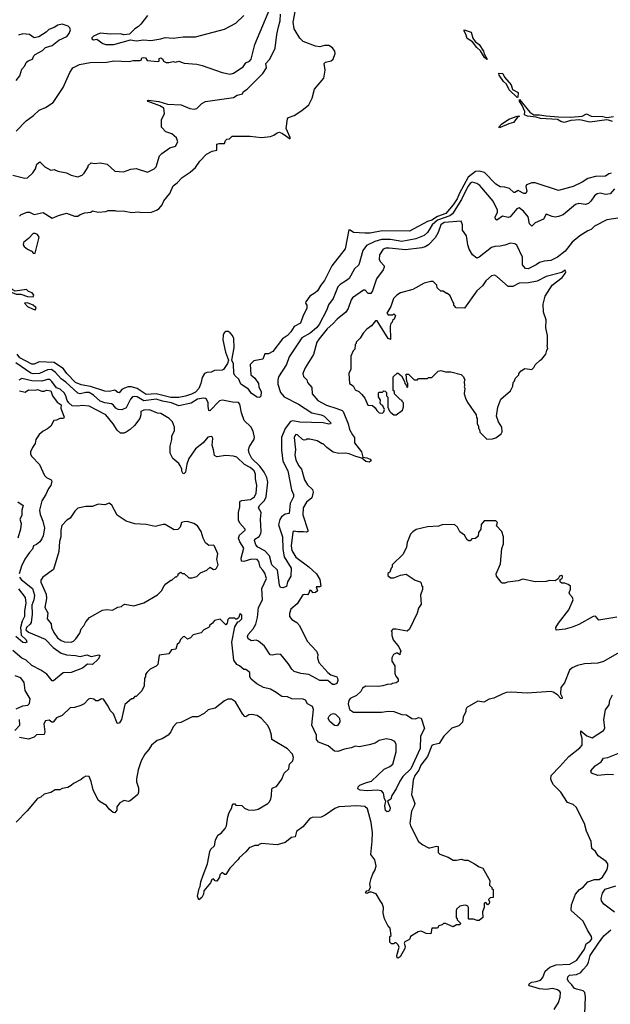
# Model space of a CAD drawing. Extents: x 2210602 to 2357277, y 510288 to 673808.
# Tile 418 of 464: x 2336926 to 2342196, y 621300 to 630096. Entities that reach past the tile are written whole.
import ezdxf

# ---------------------------------------------------------------- set-up
doc = ezdxf.new("R2010")
doc.units = 0

msp = doc.modelspace()

# ---------------------------------------------------------------- linework, layer by layer
at = {"layer": '0CON05XD'}
for points in [[(2336895, 629100), (2336985, 629192.5), (2337050, 629240), (2337100.7, 629289.3), (2337155, 629312.5), (2337225, 629357.5), (2337315, 629490), (2337372.5, 629625), (2337400, 629665), (2337460, 629695), (2337555, 629713.1), (2337705, 629715.7), (2337765, 629728.6), (2337904.2, 629724.2), (2337937.7, 629732.3), (2337998.8, 629731.2), (2338010, 629735), (2338017.5, 629755), (2338035, 629758.8), (2338047.5, 629755), (2338063, 629733), (2338158.3, 629721.7), (2338170, 629725), (2338171.7, 629748.3), (2338185.9, 629755.9), (2338202.5, 629745), (2338210, 629725), (2338234.1, 629714.1), (2338257.3, 629712.7), (2338295, 629722), (2338315, 629716.7), (2338345, 629726.7), (2338395, 629708.8), (2338508.3, 629698.3), (2338555, 629686.2), (2338733.2, 629623.2), (2338805, 629610.8), (2338835, 629618), (2338920, 629675), (2338945, 629710), (2338976, 629725), (2338992, 629745), (2339024.5, 629875.5), (2339166.2, 630213.8)], [(2336925, 628340), (2336940, 628355), (2336993, 628377), (2337015, 628377.5), (2337055, 628357.5), (2337135, 628372.5), (2337215, 628322.5), (2337273, 628347), (2337345, 628367.5), (2337415, 628342.5), (2337445, 628342.5), (2337465, 628357.5), (2337508.3, 628371.7), (2337561.7, 628378.3), (2337575, 628387.5), (2337625, 628377.5), (2337695, 628382.5), (2337715, 628392.5), (2337775, 628392.5), (2337785, 628387.5), (2337865, 628386.7), (2337926.4, 628373.6), (2337985, 628380), (2338015, 628373.3), (2338103, 628377), (2338146.1, 628393.9), (2338169.3, 628410.7), (2338196.1, 628443.9), (2338211.7, 628478.3), (2338266.7, 628545), (2338295, 628612.5), (2338331.7, 628638.3), (2338375, 628686.7), (2338446.1, 628733.9), (2338493.9, 628776.1), (2338535, 628832.5), (2338593.6, 628896.4), (2338645, 628922.5), (2338685, 628930), (2338686.7, 628983.3), (2338705, 628991.2), (2338755, 628990), (2338761.7, 629018.3), (2338775, 629030), (2338797, 629033), (2338823, 629057), (2338983.6, 629056.4), (2339085, 629043.8), (2339165, 629054), (2339195, 629066.2), (2339222.9, 629087.1), (2339245, 629092.2), (2339270.8, 629080.8), (2339338.3, 629031.7), (2339338.8, 629045), (2339304, 629125), (2339315, 629210), (2339325, 629222.5), (2339375, 629240), (2339445, 629283.8), (2339506.7, 629335), (2339536.2, 629395), (2339556.7, 629475), (2339640, 629575), (2339652.5, 629645), (2339643.8, 629705), (2339655, 629715.8), (2339705, 629728.8), (2339722.5, 629745), (2339742.5, 629795), (2339737.5, 629815), (2339717.5, 629845), (2339685, 629866), (2339647, 629867), (2339605, 629853.1), (2339565, 629860), (2339455, 629901.9), (2339425, 629931.2), (2339375.8, 630015), (2339368, 630075), (2339387.8, 630185)], [(2336865, 628707.5), (2336970.7, 628680.7), (2336995, 628683.3), (2337042.3, 628727.7), (2337066.2, 628765), (2337080, 628805), (2337105, 628827.5), (2337150.7, 628780.7), (2337203.6, 628753.6), (2337235, 628757.5), (2337265, 628742.5), (2337345, 628727.5), (2337385, 628707.5), (2337445, 628692.5), (2337485, 628707.5), (2337502.5, 628725), (2337536.7, 628783.3), (2337537.5, 628795), (2337565, 628817.5), (2337595, 628812.5), (2337645, 628817.5), (2337707, 628807), (2337773.6, 628743.6), (2337853, 628737), (2337918.3, 628761.7), (2337965, 628766.7), (2338066.4, 628733.6), (2338126.1, 628763.9), (2338145, 628782.5), (2338175, 628880), (2338195, 628902.5), (2338265, 628952.5), (2338315, 628967.5), (2338336.7, 629005), (2338325, 629040), (2338285, 629077.5), (2338230, 629095), (2338192.5, 629135), (2338192.5, 629205), (2338217.5, 629255), (2338212.5, 629305), (2338177.1, 629327.1), (2338073.3, 629365), (2338066.7, 629375), (2338075, 629378.6), (2338166.7, 629366.7), (2338245, 629341.4), (2338366.4, 629336.4), (2338445, 629303.3), (2338483, 629297), (2338506.1, 629303.9), (2338551.7, 629348.3), (2338585, 629366.2), (2338835, 629400), (2338866.4, 629423.6), (2338915, 629433.3), (2338924.3, 629455.7), (2338955.7, 629474.3), (2339095, 629616.7), (2339130, 629665), (2339122, 629705), (2339158.8, 629745), (2339207, 629843), (2339222, 629965), (2339237.1, 630032.9), (2339250, 630085), (2339254.4, 630145)], [(2338066.7, 630135), (2338006.7, 630055), (2337985.8, 630034.2), (2337952.5, 630015), (2337905, 629967.5), (2337855, 629960), (2337825, 629971.2), (2337735, 629966.7), (2337645, 629976.7), (2337585, 629950), (2337570, 629935), (2337570, 629925), (2337585, 629917.5), (2337615, 629922.5), (2337667.5, 629885), (2337695, 629873.8), (2337765, 629873.8)], [(2337765, 629873.8), (2337915, 629916.7), (2337965, 629908), (2338035, 629915.8), (2338095, 629911.4), (2338185, 629924.4), (2338225, 629938.1), (2338295, 629932), (2338385, 629944.2), (2338496.4, 629943.6), (2338755, 630013.3), (2338853.6, 630066.4), (2338927.5, 630135)], [(2336895, 629552.5), (2336926.7, 629595), (2336946.4, 629653.6), (2336972.5, 629685), (2336982.5, 629715), (2337000.5, 629729.5), (2337040, 629745), (2337052.5, 629775), (2337065, 629786.7), (2337128.8, 629821.2), (2337155, 629846.7), (2337215, 629866.7), (2337276.4, 629913.6), (2337347.5, 629945), (2337368.3, 629971.7), (2337380, 630005), (2337373.6, 630023.6), (2337358.3, 630038.3), (2337305, 630056.7), (2337265, 630047.5), (2337235, 630027.5), (2337185, 630007.5), (2337163.6, 629986.4), (2337097.7, 629942.3), (2337056.4, 629933.6), (2337015, 629963.3), (2336955, 629971.2), (2336915, 629958.8)], [(2341095, 629741.2), (2341075, 629758), (2341039.1, 629819.1), (2341005, 629847.1), (2340968, 629898), (2340918.8, 629928.8), (2340907.6, 629967.6), (2340891.9, 629995), (2340894, 630006), (2340955.8, 629985), (2340970.9, 629930.9), (2340992.1, 629902.1), (2341027.5, 629875), (2341063.8, 629815), (2341070.8, 629790.8), (2341098.8, 629745), (2341095, 629741.2)], [(2341365, 629401.2), (2341295, 629470), (2341269.1, 629519.1), (2341243.5, 629545), (2341205, 629600.8), (2341201.1, 629618.9), (2341237.5, 629615), (2341252.2, 629582.2), (2341313.3, 629515), (2341323.8, 629473.8), (2341374.2, 629445), (2341372.5, 629405), (2341365, 629401.2)], [(2342215, 629187.7), (2342182, 629198), (2342165, 629200.8), (2342015, 629182.2), (2341925, 629202.5), (2341843.3, 629196.7), (2341785, 629178.7), (2341755, 629185.8), (2341725, 629203.7), (2341575, 629213.8), (2341535, 629225.6), (2341456.7, 629235), (2341430, 629245), (2341432.7, 629275), (2341410.5, 629330.5), (2341385, 629367.5), (2341385, 629382.5), (2341479.9, 629269.9), (2341515, 629247.3), (2341565, 629247.6), (2341625, 629236.4), (2341735, 629228.1), (2341845, 629225.2), (2341945, 629233.9), (2341985, 629254.5), (2342025, 629234.2), (2342128.5, 629231.5), (2342165, 629223.2), (2342225, 629230.5)], [(2341205, 629130), (2341201.2, 629135), (2341225, 629161.9), (2341292.1, 629207.9), (2341365, 629233.3), (2341370, 629230), (2341370, 629235), (2341386.7, 629235), (2341370, 629230), (2341332.7, 629177.3), (2341292.6, 629167.4), (2341215, 629133.3), (2341205, 629130)], [(2342205, 628725.5), (2342185, 628720), (2342155, 628700), (2342065.6, 628695.6), (2341995, 628676.5), (2341945, 628644.4), (2341865, 628605.6), (2341735, 628570), (2341527.5, 628637.5), (2341495, 628638.5), (2341449.1, 628620.9), (2341442, 628605), (2341451.9, 628565), (2341443.3, 628545), (2341425, 628543.3), (2341375, 628570.8), (2341345, 628552.5), (2341335, 628554), (2341297.7, 628587.7), (2341255, 628601.2), (2341215, 628604.2), (2341175, 628625.8), (2341075, 628732.5), (2341025, 628742.9), (2340995, 628740), (2340929.6, 628690.4), (2340852.2, 628547.8), (2340831.4, 628495), (2340795, 628441.6), (2340727.5, 628365), (2340655, 628339.5), (2340605, 628305.7), (2340566.3, 628293.7), (2340405, 628208.1), (2340161.2, 628208.8), (2340055, 628190.6), (2340005, 628188.6), (2339905.8, 628195.8), (2339875, 628216.2), (2339862, 628218), (2339830.6, 628049.4), (2339712.7, 627897.3), (2339646.2, 627765), (2339613.3, 627725), (2339583.3, 627675), (2339562.5, 627655), (2339514.1, 627625.9), (2339480, 627575), (2339476.7, 627565), (2339488, 627545), (2339488.8, 627515), (2339456.1, 627453.9), (2339433.3, 627385), (2339375.8, 627354.2), (2339345, 627306.7), (2339315, 627274), (2339272.5, 627245), (2339185, 627133.3), (2339145, 627110), (2339115, 627110), (2339095, 627062.5), (2339015, 627048.8), (2338983.9, 627016.1), (2338990, 626925), (2339023.9, 626893.9), (2339056.7, 626845), (2339060, 626815), (2339081.7, 626771.7), (2339077.9, 626732.1), (2339065, 626722), (2339045, 626723.8), (2338995, 626757.5), (2338968.8, 626795), (2338900, 626840), (2338881.1, 626885), (2338847.5, 626915), (2338837.1, 626935), (2338833, 627023), (2338820, 627055), (2338839.4, 627165), (2338837, 627247), (2338825, 627276.2), (2338805, 627300), (2338785, 627312), (2338765, 627311.2), (2338750.6, 627299.4), (2338741.7, 627278.3), (2338739.4, 627235), (2338762.9, 627125), (2338790, 627055), (2338781.2, 627025), (2338745, 626972.5), (2338733.6, 626966.4), (2338665, 626961.9), (2338635, 626948.1), (2338595.7, 626944.3), (2338575.5, 626934.5), (2338555, 626901.2), (2338543.1, 626846.9), (2338525, 626800.6), (2338495, 626768.8), (2338458, 626752), (2338405, 626733.8), (2338345, 626722.5), (2338275, 626720), (2338145, 626755.3), (2338055, 626749.1), (2337975, 626802.3), (2337923.4, 626816.6), (2337895, 626815.6), (2337860, 626805), (2337838.6, 626791.4), (2337815, 626763.8), (2337802.5, 626765), (2337775, 626786.2), (2337725, 626774.6), (2337685, 626779.2), (2337559.3, 626819.3), (2337475, 626834.7), (2337425, 626854.7), (2337345.4, 626935.4), (2337315.8, 626975.8), (2337235, 627033.1), (2337100.3, 627039.7), (2337055, 627018), (2337035, 627018.6), (2336928.1, 627075), (2336905, 627108.1)], [(2342235, 628586.2), (2342195, 628540), (2342155, 628533.3), (2342105, 628546.2), (2342078.3, 628541.7), (2342056.1, 628523.9), (2342023.3, 628475), (2342002.5, 628455), (2341975, 628446.2), (2341915, 628453.3), (2341885, 628446.2), (2341775.8, 628354.2), (2341735, 628337.5), (2341705, 628333.3), (2341678.3, 628338.3), (2341625, 628360), (2341600, 628315), (2341525, 628282.5), (2341495, 628252.5), (2341475, 628273.3), (2341463.1, 628335), (2341422.5, 628385), (2341384.2, 628415.8), (2341363.4, 628406.6), (2341304.2, 628335.8), (2341285, 628330), (2341235, 628340.8), (2341185, 628305.6), (2341173.5, 628315), (2341170.4, 628335), (2341190.8, 628375), (2341190.8, 628395), (2341152.5, 628475), (2341032, 628615), (2341005, 628632), (2340965, 628644), (2340945, 628634.2), (2340925, 628606.9), (2340870, 628490), (2340787.6, 628362.4), (2340765, 628344.8), (2340655, 628306.5), (2340608.4, 628265), (2340580.6, 628219.4), (2340564.7, 628195.3), (2340535, 628169.4), (2340461.3, 628138.7), (2340335, 628116.1), (2340235, 628132.5), (2340155, 628131.8), (2340096, 628115), (2340020.7, 628079.3), (2339989.2, 628035), (2339952.5, 627907.5), (2339915, 627870), (2339866.7, 627785), (2339843.3, 627765), (2339785, 627732), (2339765, 627711.2), (2339724, 627605), (2339682.3, 627547.7), (2339668, 627505), (2339597.2, 627372.8), (2339575, 627342.9), (2339517.1, 627295), (2339445, 627252.9), (2339384.2, 627165), (2339332, 627085), (2339306, 627015), (2339236, 626905), (2339228.8, 626875), (2339230.5, 626840.5), (2339253.3, 626765), (2339285, 626728), (2339415, 626662.5), (2339533.1, 626583.1), (2339615, 626567.5), (2339644, 626555), (2339702.5, 626495), (2339700, 626485), (2339685, 626483.3), (2339635, 626495.6), (2339425, 626500), (2339365, 626513.5), (2339343.1, 626506.9), (2339295.5, 626445), (2339262.5, 626365), (2339262.6, 626252.6), (2339273.8, 626153.8), (2339317.5, 626065), (2339351.1, 625895), (2339370, 625855), (2339370.5, 625835), (2339341.1, 625775), (2339330, 625685), (2339295, 625678.6), (2339262.5, 625655), (2339247.3, 625632.7), (2339234.6, 625585), (2339271.8, 625475), (2339275.3, 625365), (2339285, 625298.8), (2339347.5, 625195), (2339346.4, 625123.6), (2339316.4, 625073.6), (2339306.4, 625033.6), (2339275, 625020), (2339252.5, 625025), (2339244.2, 625044.2), (2339227.5, 625177.5), (2339175, 625226.7), (2339156.1, 625306.1), (2339112.3, 625352.3), (2339051.2, 625385), (2339034.3, 625405), (2339021.2, 625445), (2339023.3, 625455), (2339062, 625478), (2339077.8, 625505), (2339081.8, 625525), (2339074.5, 625635.5), (2339080, 625695), (2339057.5, 625735), (2339066.9, 625755), (2339109.5, 625800.5), (2339126.7, 625835), (2339140.7, 625965), (2339131.6, 626005), (2339107.7, 626055), (2339068.8, 626108.8), (2338996.2, 626176.2), (2338973.5, 626225), (2338968.9, 626255), (2338977, 626283), (2339015, 626344), (2339021.5, 626365), (2339010.6, 626420.6), (2338988.6, 626458.6), (2338929.2, 626515), (2338904.3, 626585), (2338890.5, 626660.5), (2338877.7, 626677.7), (2338825, 626679.2), (2338735, 626696), (2338707.7, 626692.3), (2338623.3, 626603.3), (2338614.2, 626604.2), (2338609.2, 626645), (2338606.7, 626675), (2338592.5, 626705), (2338585, 626712.5), (2338566, 626716), (2338514, 626705), (2338455, 626669.6), (2338345, 626646.9), (2338280.8, 626675), (2338199.5, 626689.5), (2338145, 626706.8), (2338035, 626691.8), (2337975, 626726), (2337955, 626731.2), (2337934, 626726), (2337915, 626707.5), (2337875, 626627.5), (2337838.3, 626611.7), (2337805, 626612.7), (2337784.6, 626624.6), (2337760, 626655), (2337745, 626664.2), (2337685, 626672.5), (2337645, 626688.6), (2337585, 626743.3), (2337545, 626764.5), (2337515, 626767.3), (2337465, 626753.5), (2337445, 626761.1), (2337339, 626859), (2337297, 626887), (2337244.4, 626944.4), (2337210.2, 626970.2), (2337175, 626969.2), (2337103.4, 626936.6), (2337045, 626931.4), (2337025, 626939.4), (2336891.7, 627031.7)], [(2342285, 628327.5), (2342165, 628308.1), (2342055, 628250.8), (2342025, 628222.5), (2341995, 628210.8), (2341925, 628166), (2341855, 628109.2), (2341795, 628028), (2341726.2, 627975), (2341665, 627945.7), (2341605, 627940.6), (2341565, 627928.6), (2341534, 627905), (2341465, 627870.5), (2341440, 627875), (2341414, 627905), (2341412.5, 627975), (2341361.7, 628081.7), (2341345, 628093.3), (2341305, 628101.2), (2341256.8, 628083.2), (2341215, 628073.1), (2341165, 628071.2), (2341135, 628061.2), (2341025, 627973.8), (2341005, 627966.7), (2340967, 627997), (2340936.4, 628046.4), (2340923.9, 628083.9), (2340912.5, 628165), (2340877.5, 628215), (2340876.7, 628265), (2340866.4, 628296.4), (2340715, 628284.3), (2340685.6, 628264.4), (2340660.6, 628195), (2340633, 628147), (2340574, 628086), (2340545, 628067.8), (2340515, 628058.9), (2340369.7, 628040.3), (2340224.5, 628055.5), (2340194.5, 628055.5), (2340168.8, 628045), (2340138, 627995), (2340133.8, 627955), (2340145, 627932.5), (2340178.3, 627898.3), (2340180, 627885), (2340168.8, 627861.2), (2340108.8, 627781.2), (2340075.9, 627674.1), (2340058.3, 627651.7), (2340035, 627651.4), (2340008.9, 627678.9), (2339995, 627679.4), (2339897, 627613), (2339884, 627595), (2339856.4, 627515), (2339836.2, 627483.8), (2339758.2, 627421.8), (2339721.7, 627378.3), (2339669.5, 627335), (2339597.1, 627245), (2339579.2, 627215), (2339546.9, 627105), (2339474.3, 626985.7), (2339453.8, 626935), (2339459.3, 626909.3), (2339488.3, 626878.3), (2339493.9, 626853.9), (2339531.7, 626811.7), (2339536.7, 626755), (2339586.7, 626695), (2339663, 626653), (2339755, 626624.3), (2339804.5, 626604.5), (2339814.2, 626595), (2339858.1, 626485), (2339870, 626435), (2339895, 626388.8), (2339913.8, 626365), (2339914.3, 626315), (2339976.2, 626235), (2339988.3, 626188.3), (2340025, 626183.3), (2340055, 626170), (2340062.5, 626155), (2340045, 626144), (2340015, 626150), (2339979.3, 626179.3), (2339925, 626192.9), (2339865, 626217.5), (2339835, 626224), (2339775, 626220), (2339724.1, 626234.1), (2339667.5, 626275), (2339635, 626307.5), (2339625, 626307.5), (2339580, 626335), (2339515, 626350), (2339485, 626350), (2339478.3, 626341.7), (2339465, 626340), (2339450, 626345), (2339405, 626386.2), (2339390.7, 626389.3), (2339380.5, 626379.5), (2339376.7, 626365), (2339386.2, 626255), (2339382.3, 626207.7), (2339390.8, 626165), (2339414.2, 626115), (2339440.3, 626080.3), (2339466.2, 625985), (2339495, 625941.2), (2339539.1, 625899.1), (2339545.7, 625875.7), (2339534, 625825), (2339485, 625786.7), (2339454.3, 625735), (2339453.4, 625673.4), (2339497.5, 625535), (2339497.5, 625525), (2339485, 625517.5), (2339459.3, 625520.7), (2339405, 625520), (2339375, 625526), (2339365, 625517.5), (2339348.9, 625395), (2339353.8, 625355), (2339390, 625295), (2339507.5, 625207.5), (2339574.6, 625144.6), (2339603.1, 625095), (2339613, 625037), (2339605, 625030), (2339571.7, 625028.3), (2339583.3, 624995), (2339565, 624978.8), (2339545, 624977.5), (2339528.3, 624998.3), (2339515, 625000), (2339507, 624973), (2339495, 624957.5), (2339465, 624962.5), (2339452.3, 624957.7), (2339401.3, 624878.7), (2339345, 624828.8), (2339332.7, 624792.7), (2339334.2, 624765), (2339355, 624738.8), (2339399.8, 624709.8), (2339424.2, 624685), (2339490, 624545), (2339573.8, 624455), (2339586.2, 624425), (2339583.3, 624395), (2339596.7, 624355), (2339675, 624263.3), (2339702.3, 624242.3), (2339755, 624226.7), (2339763.3, 624215), (2339765.8, 624194.2), (2339755, 624166.7), (2339735, 624156.7), (2339717, 624157), (2339675, 624193.3), (2339605, 624194.3), (2339505.4, 624245.4), (2339435, 624255.7), (2339374.4, 624274.4), (2339353.2, 624293.2), (2339320.8, 624345), (2339255, 624423.8), (2339225, 624426.9), (2339178, 624418), (2339162.3, 624422.3), (2339109.5, 624499.5), (2339057.5, 624545), (2339035, 624553.1), (2338995, 624548), (2338965.9, 624565.9), (2338958, 624585), (2338964.2, 624605), (2339010, 624655), (2339034.5, 624695), (2339047.7, 624755), (2339055.8, 624844.2), (2339091.5, 624915), (2339088.2, 625015), (2339129.2, 625105), (2339112.4, 625152.4), (2339095, 625178)], [(2337065, 628010), (2337098.8, 628155), (2337085, 628176.7), (2337065, 628186.7), (2337045, 628187.5), (2337005, 628142.5), (2336960, 628105), (2336957.5, 628085), (2336965, 628070), (2336997, 628047), (2337025, 628030), (2337035, 628030), (2337045, 628010), (2337065, 628010)], [(2341095, 626350), (2341145, 626352.5), (2341175, 626360), (2341223, 626397), (2341232.5, 626415), (2341227.5, 626455), (2341197.5, 626505), (2341180, 626555), (2341192.5, 626635), (2341220, 626705), (2341305, 626780), (2341327, 626823), (2341330, 626855), (2341340, 626865), (2341350, 626895), (2341380, 626925), (2341380, 626935), (2341401.7, 626958.3), (2341435, 626980), (2341495, 626970), (2341515, 626990), (2341527, 627013), (2341570, 627055), (2341586.4, 627063.6), (2341621.7, 627108.3), (2341630, 627145), (2341640, 627155), (2341632.5, 627185), (2341637.5, 627195), (2341636.7, 627275), (2341622.5, 627345), (2341623.3, 627415), (2341601.2, 627485), (2341598.8, 627555), (2341616.2, 627625), (2341676.7, 627725), (2341765.9, 627794.1), (2341795, 627830), (2341800, 627845), (2341795, 627857.5), (2341765, 627837.5), (2341625, 627801.2), (2341545, 627760.8), (2341465.9, 627744.1), (2341383.3, 627743.3), (2341326.4, 627713.6), (2341285, 627712.5), (2341185, 627802.5), (2341163, 627813), (2341135, 627806.7), (2341085, 627763.3), (2341055, 627720), (2341005, 627673.3), (2340895, 627520), (2340821.7, 627521.7), (2340800, 627545), (2340800, 627565), (2340790, 627575), (2340768.3, 627628.3), (2340745, 627650), (2340735, 627650), (2340705, 627670), (2340685, 627670), (2340651.7, 627701.7), (2340650, 627725), (2340617, 627757), (2340595, 627757.5), (2340535, 627742.5), (2340435, 627686.7), (2340325, 627656.7), (2340292.5, 627635), (2340263.3, 627605), (2340237, 627533), (2340203.3, 627475), (2340215, 627460), (2340255, 627460), (2340265, 627470), (2340280, 627455), (2340268.3, 627421.7), (2340251.7, 627408.3), (2340250, 627395), (2340238.3, 627381.7), (2340231.7, 627358.3), (2340235, 627240), (2340215, 627247.5), (2340115, 627406.2), (2340102.5, 627405), (2340065, 627362.5), (2340025, 627332.5), (2339990, 627295), (2339965, 627250), (2339930, 627215), (2339930, 627205), (2339920, 627195), (2339917, 627153), (2339903, 627137), (2339880.7, 627089.3), (2339880, 626975), (2339862.5, 626935), (2339870, 626845), (2339902.5, 626825), (2339920.7, 626790.7), (2339953.6, 626773.6), (2339979.3, 626749.3), (2340007.5, 626715), (2340033.6, 626653.6), (2340075, 626650), (2340099.3, 626629.3), (2340113.6, 626603.6), (2340133.9, 626583.9), (2340165, 626582.5), (2340176.1, 626593.9), (2340182.5, 626615), (2340166.7, 626646.7), (2340148.3, 626658.3), (2340142.5, 626675), (2340147, 626697), (2340128.3, 626728.3), (2340128.3, 626761.7), (2340135, 626770), (2340165, 626770), (2340175, 626780), (2340188.3, 626778.3), (2340200, 626765), (2340200, 626735), (2340210, 626725), (2340210, 626635), (2340225, 626600), (2340237, 626587), (2340265, 626567.5), (2340285, 626567.5), (2340341.7, 626608.3), (2340351.7, 626638.3), (2340350, 626675), (2340340, 626685), (2340340, 626695), (2340325, 626700), (2340270, 626755), (2340270, 626775), (2340260, 626785), (2340260, 626905), (2340295, 626940), (2340305, 626940), (2340332.5, 626915), (2340360, 626865), (2340362.5, 626845), (2340378.3, 626828.3), (2340385, 626810), (2340390, 626815), (2340390, 626845), (2340380, 626865), (2340375, 626930), (2340395, 626930), (2340445, 626880), (2340475, 626880), (2340485, 626890), (2340565, 626890), (2340575, 626900), (2340605, 626900), (2340660, 626955), (2340685, 626962.5), (2340725, 626950), (2340775, 626950), (2340867, 626927), (2340887, 626907), (2340897.5, 626875), (2340892.5, 626865), (2340896.7, 626825), (2340892.5, 626815), (2340897.5, 626805), (2340892.5, 626755), (2340907.5, 626705), (2340925, 626672.5), (2341000, 626565), (2341003, 626543), (2341010, 626535), (2341010, 626485), (2341020, 626465), (2341020, 626445), (2341030, 626435), (2341031.7, 626411.7), (2341095, 626350)], [(2337045, 627621.4), (2337052, 627635), (2337038.8, 627655), (2337005, 627666.7), (2336985.6, 627685.6), (2336885, 627672.5), (2336864, 627684), (2336845, 627706.7), (2336830, 627705), (2336817.5, 627695), (2336823.3, 627675), (2336893.3, 627645), (2336935, 627644.5), (2336995.6, 627624.4), (2337045, 627621.4)], [(2337065, 627505.8), (2337071.9, 627515), (2337069.1, 627525), (2337047.5, 627545), (2336995, 627567.5), (2336970, 627565), (2336997.1, 627535), (2337045, 627509.1), (2337065, 627505.8)], [(2339095, 625178), (2339072.5, 625205), (2339060.8, 625255), (2339045, 625274), (2338995, 625275.6), (2338925, 625255.6), (2338905, 625258.8), (2338902.5, 625285), (2338925.7, 625375), (2338890.3, 625430.3), (2338878, 625465), (2338887.7, 625492.3), (2338936.7, 625535), (2338937.5, 625545), (2338889.3, 625599.3), (2338880, 625625), (2338878.8, 625695), (2338892, 625745), (2338890, 625785), (2338895, 625796.2), (2338907.7, 625802.3), (2338985, 625810), (2339020.8, 625835), (2339035.5, 625865), (2339041.1, 625935), (2339031.1, 625995), (2339031.4, 626035), (2339019.2, 626065), (2338983.8, 626095), (2338932.3, 626122.3), (2338865, 626186.7), (2338833, 626197), (2338765, 626203.3), (2338685, 626192.5), (2338663.6, 626203.6), (2338656.7, 626255), (2338643.3, 626295), (2338650, 626355), (2338646.4, 626366.4), (2338635, 626372.5), (2338605, 626367.5), (2338562.7, 626317.3), (2338495, 626263.3), (2338477, 626237), (2338436.7, 626175), (2338416.2, 626125), (2338405.6, 626054.4), (2338395, 626041.2), (2338385, 626040), (2338373, 626063), (2338372, 626085), (2338355, 626117.5), (2338345, 626132.5), (2338292.5, 626175), (2338270, 626225), (2338267.5, 626285), (2338282.5, 626345), (2338282.5, 626375), (2338307.5, 626425), (2338307.5, 626455), (2338290, 626505), (2338260, 626535), (2338185, 626577.5), (2338155, 626582.5), (2338085, 626610), (2338033, 626607), (2338007.5, 626595), (2338008, 626565), (2337997.5, 626535), (2337949.8, 626470.2), (2337912.5, 626435), (2337875, 626410.8), (2337855, 626402.5), (2337825, 626402.5), (2337795, 626428), (2337759.4, 626485), (2337695.8, 626565.8), (2337545, 626644.2), (2337485, 626650), (2337443.9, 626643.9), (2337395, 626647.5), (2337363.3, 626673.3), (2337350, 626695), (2337338.8, 626735), (2337321.7, 626761.7), (2337287.5, 626795), (2337255, 626807.5), (2337213.8, 626865), (2337195, 626881.2), (2337175, 626882), (2337125, 626868), (2337035, 626868.8), (2336945, 626890), (2336917.5, 626875)], [(2336925, 626780), (2336975, 626770), (2337005, 626790), (2337065, 626787.5), (2337085, 626792.5), (2337125, 626777.5), (2337145, 626777.5), (2337165, 626787.5), (2337205, 626780), (2337220, 626735), (2337260.7, 626680.7), (2337297, 626657), (2337292.5, 626625), (2337322.5, 626545), (2337317, 626533), (2337285, 626532.5), (2337255, 626517.5), (2337230, 626515), (2337202.5, 626465), (2337175, 626440), (2337135, 626420), (2337098.8, 626391.2), (2337070, 626345), (2337065, 626310), (2337040, 626275), (2337023.8, 626235), (2337023.3, 626215), (2337033.3, 626195), (2337103.6, 626123.6), (2337146.2, 626025), (2337166.7, 626005), (2337206.7, 625985), (2337213.6, 625973.6), (2337203.6, 625936.4), (2337181.7, 625908.3), (2337160, 625855), (2337122.4, 625797.6), (2337103.1, 625715), (2337108.1, 625675), (2337133.1, 625615), (2337146.9, 625555), (2337136, 625485), (2337125, 625457.5), (2337105, 625432.5), (2337075, 625406.7), (2337048.8, 625395), (2337040.8, 625365), (2337013.6, 625336.4), (2336973, 625277), (2336941.5, 625215), (2336922.7, 625145)], [(2336910.5, 625790.5), (2336956.7, 625755), (2336946.2, 625713.8), (2336944, 625666), (2336926.7, 625635), (2336940, 625595), (2336933.3, 625545), (2336910, 625465)], [(2337385, 624534.2), (2337405, 624543.8), (2337426.2, 624565), (2337463.6, 624616.4), (2337473.3, 624655), (2337498.3, 624681.7), (2337515, 624717.5), (2337550, 624755), (2337665, 624822.5), (2337705, 624827.5), (2337755, 624820), (2337802.3, 624847.7), (2337835, 624853.8), (2337845, 624866.7), (2337863.9, 624876.1), (2337945, 624858.8), (2338033.6, 624886.4), (2338155, 624957.5), (2338192.5, 624995), (2338215, 625040), (2338230, 625055), (2338275, 625090), (2338285, 625090), (2338315, 625120), (2338325, 625120), (2338340, 625135), (2338340, 625145), (2338365, 625160), (2338375, 625150), (2338395, 625150), (2338435, 625110), (2338465, 625110), (2338507, 625123), (2338540, 625155), (2338595, 625177.5), (2338625, 625206.7), (2338655, 625184), (2338673.9, 625186.1), (2338683.3, 625195), (2338696.7, 625225), (2338684, 625275), (2338693.8, 625325), (2338665, 625392.5), (2338655, 625402.5), (2338615, 625400), (2338585, 625422.5), (2338562.5, 625465), (2338546.7, 625525), (2338512.5, 625575), (2338480, 625595), (2338425, 625612.5), (2338395, 625610), (2338370, 625605), (2338357, 625563), (2338338.3, 625541.7), (2338305, 625540), (2338225, 625586.2), (2338205, 625586.7), (2338135, 625568.8), (2338055.9, 625585.9), (2337955, 625592), (2337876.1, 625616.1), (2337795, 625670), (2337748.3, 625758.3), (2337725, 625777.5), (2337685, 625762.5), (2337625, 625767.5), (2337575, 625747.5), (2337515, 625746.7), (2337445, 625732.5), (2337417.5, 625705), (2337375.9, 625644.1), (2337347.5, 625625), (2337303, 625577), (2337292.5, 625535), (2337292.5, 625475), (2337280, 625435), (2337276.1, 625343.9), (2337227.5, 625185), (2337132.7, 625117.3), (2337115, 625090), (2337115, 625072.5), (2337163, 624963), (2337165.6, 624925), (2337151.2, 624845), (2337176.4, 624796.4), (2337172.5, 624745), (2337207.7, 624697.7), (2337210, 624665), (2337231.2, 624621.2), (2337262, 624575), (2337295, 624550), (2337325, 624539.2), (2337385, 624534.2)], [(2342255, 624757.5), (2342095, 624732.5), (2342065, 624766.7), (2342045, 624763.3), (2341917, 624693), (2341855, 624668), (2341795, 624651.2), (2341715, 624642.5), (2341712, 624665), (2341734, 624705), (2341826.2, 624825), (2341866.4, 624913.6), (2341860, 624935), (2341835, 624960), (2341830, 624975), (2341841.7, 625008.3), (2341840, 625035), (2341821.7, 625051.7), (2341791.7, 625061.7), (2341763, 625063), (2341750, 625075), (2341750, 625095), (2341766.4, 625103.6), (2341770, 625115), (2341770, 625125), (2341761.7, 625131.7), (2341743.6, 625126.4), (2341730, 625100), (2341705, 625082.5), (2341655, 625087.5), (2341625, 625077.5), (2341525, 625073.8), (2341415, 625096.7), (2341375, 625082.5), (2341278.3, 625071.7), (2341255, 625062.5), (2341233, 625063), (2341221.7, 625071.7), (2341180, 625125), (2341177.5, 625145), (2341217.5, 625235), (2341228.3, 625371.7), (2341242.5, 625415), (2341242.5, 625475), (2341230, 625525), (2341180, 625575), (2341190, 625605), (2341175, 625620), (2341071.7, 625618.3), (2341043, 625587), (2341040, 625545), (2341020, 625515), (2341018.3, 625481.7), (2340995, 625460), (2340961.7, 625458.3), (2340945, 625440), (2340935, 625440), (2340920.7, 625450.7), (2340895, 625490), (2340855, 625522.5), (2340833.9, 625563.9), (2340805, 625587.5), (2340695, 625582.5), (2340663, 625573), (2340565, 625566.7), (2340465, 625542.5), (2340435, 625522.5), (2340415, 625500), (2340383, 625427), (2340377.5, 625385), (2340347, 625323), (2340250, 625225), (2340250, 625205), (2340240, 625195), (2340228.3, 625161.7), (2340211.7, 625148.3), (2340211.7, 625131.7), (2340235, 625110), (2340265, 625110), (2340325, 625132.5), (2340375, 625142.5), (2340455, 625090), (2340500, 625075), (2340510, 625065), (2340513, 625043), (2340520, 625035), (2340520, 625005), (2340502.5, 624955), (2340507.5, 624875), (2340485, 624840), (2340472.5, 624795), (2340405, 624650), (2340385, 624633.3), (2340285, 624652.5), (2340255, 624650), (2340240, 624635), (2340247, 624627), (2340247.5, 624595), (2340260, 624555), (2340308.8, 624495), (2340327.5, 624455), (2340320, 624445), (2340318.3, 624421.7), (2340297, 624437), (2340285, 624437.5), (2340262.5, 624425), (2340247.5, 624395), (2340247.5, 624365), (2340272.5, 624325), (2340272.5, 624255), (2340281.7, 624231.7), (2340302.5, 624205), (2340302.5, 624185), (2340285, 624172.5), (2340253, 624167), (2340245, 624160), (2340205, 624156.7), (2340166.1, 624143.9), (2340125, 624138.8), (2340015, 624141.2), (2339985, 624123.3), (2339970, 624095), (2339932.3, 624057.7), (2339875, 624033.3), (2339862.5, 624015), (2339858, 623985), (2339868.8, 623935), (2339905, 623911.2), (2340155, 623909.2), (2340215, 623920), (2340265, 623916.9), (2340335, 623890), (2340377, 623887), (2340425, 623853.8), (2340458.3, 623851.7), (2340485, 623863.3), (2340507.3, 623857.3), (2340537.3, 623765), (2340502.5, 623695), (2340501.1, 623585), (2340417.3, 623405), (2340344.6, 623335.4), (2340318.1, 623295), (2340285.6, 623225), (2340245.8, 623165), (2340236.9, 623133.1), (2340207.5, 623115), (2340231.5, 623055), (2340229.6, 623035), (2340218.1, 623021.9), (2340205, 623018.6), (2340191.2, 623031.2), (2340185.7, 623074.3), (2340192.5, 623115), (2340181.2, 623135), (2340173.3, 623185), (2340156.1, 623206.1), (2340115, 623214.4), (2340025.9, 623205.9), (2339963.2, 623213.2), (2339944.3, 623224.3), (2339946.1, 623243.9), (2339961.2, 623258.8), (2340012.7, 623277.3), (2340065, 623293.8), (2340178, 623402), (2340228.8, 623425), (2340255.7, 623445), (2340286.5, 623555), (2340285, 623620), (2340275, 623648), (2340245, 623664.2), (2340195, 623671.4), (2340135, 623657.1), (2340096.8, 623633.2), (2340045, 623618), (2339955, 623600), (2339924.1, 623605.9), (2339885, 623590), (2339825, 623580), (2339765, 623558.8), (2339735, 623562), (2339679.3, 623609.3), (2339591.5, 623641.5), (2339575.6, 623665), (2339574, 623705), (2339534.3, 623795), (2339549.2, 623935), (2339539.5, 623959.5), (2339493.8, 623983.8), (2339476.4, 624016.4), (2339455, 624027.5), (2339355, 624030), (2339316.2, 624046.2), (2339265, 624050), (2339214.3, 624084.3), (2339165, 624116), (2339101.2, 624131.2), (2339041.7, 624161.7), (2338992.5, 624205), (2338980, 624225), (2338980, 624265), (2338945, 624290), (2338925, 624290), (2338887.5, 624325), (2338865, 624336.7), (2338836.2, 624375), (2338818.8, 624535), (2338846.4, 624673.6), (2338871.7, 624718.3), (2338885, 624720), (2338907.5, 624745), (2338907, 624777), (2338895, 624790), (2338878.3, 624751.7), (2338865, 624740), (2338855, 624740), (2338845, 624750), (2338795, 624750), (2338783, 624737), (2338777.5, 624705), (2338765, 624690), (2338715, 624740), (2338665, 624727.5), (2338646.4, 624703.6), (2338620, 624685), (2338620, 624675), (2338610, 624665), (2338570, 624645), (2338545, 624620), (2338475, 624600), (2338450, 624575), (2338425, 624562.5), (2338397, 624587), (2338385, 624582.5), (2338361.7, 624558.3), (2338349.3, 624530.7), (2338330, 624515), (2338318.3, 624471.7), (2338281.7, 624468.3), (2338258.3, 624431.7), (2338171.7, 624418.3), (2338160, 624335), (2338145, 624320), (2338090, 624295), (2338060, 624265), (2338050, 624245), (2338050, 624225), (2338040, 624215), (2338037.5, 624145), (2338015, 624100), (2337965, 624050), (2337955, 624050), (2337935, 624030), (2337925, 624030), (2337863, 623977), (2337834.3, 623845.7), (2337815.9, 623814.1), (2337805, 623807.5), (2337795, 623812.5), (2337764.2, 623894.2), (2337733.8, 623925), (2337716.7, 623965), (2337675, 624027.5), (2337655, 624030), (2337625, 624010), (2337605, 624010), (2337587, 624027), (2337558.3, 624031.7), (2337540, 624025), (2337500, 623985), (2337471.7, 623968.3), (2337415, 623952.5), (2337375, 623950), (2337305, 623880), (2337255, 623860), (2337225, 623820), (2337211.7, 623821.7), (2337189.3, 623839.3), (2337155, 623833.3), (2337141.2, 623805), (2337150, 623735), (2337145, 623710), (2337075, 623706.7), (2337055, 623687.5), (2337005, 623670), (2336925, 623682.5)], [(2336925.6, 625115), (2336938.1, 625095), (2337038.9, 625015), (2337057.8, 624955), (2337052.1, 624915), (2337033.4, 624865), (2337036.2, 624786.2), (2337028.6, 624711.4), (2337020.8, 624695), (2336986.5, 624665), (2336982.2, 624645), (2337005, 624623.8), (2337152, 624562), (2337225, 624486.2), (2337295, 624436.9), (2337345, 624423.5), (2337422.6, 624417.4), (2337465, 624408.1), (2337525, 624421.9), (2337565, 624407.5), (2337631.2, 624421.2), (2337640, 624415), (2337638.8, 624405), (2337625, 624382), (2337575, 624336.7), (2337532.3, 624337.7), (2337487.3, 624302.7), (2337385, 624265.8), (2337315, 624262), (2337228.8, 624191.2), (2337215, 624190), (2337168.3, 624248.3), (2337113.3, 624285), (2337035, 624325.6), (2336985, 624374), (2336945, 624391.4), (2336865, 624460)], [(2336915, 625012.7), (2336975.4, 624935.4), (2336979.4, 624885), (2336968.1, 624815), (2336968.7, 624765), (2336947.4, 624722.6), (2336932.7, 624665), (2336938.3, 624598.3), (2336982.5, 624555), (2336990, 624535), (2336975, 624528), (2336955, 624532.9), (2336893.1, 624585)], [(2342275, 624444), (2342135, 624363.3), (2342085, 624347.5), (2341965, 624342.5), (2341905, 624327.5), (2341855, 624307.5), (2341832.5, 624285), (2341786.7, 624173.3), (2341755, 624130), (2341752.5, 624075), (2341766.7, 624045), (2341765, 624030), (2341755, 624032.5), (2341726.2, 624066.2), (2341687.7, 624087.7), (2341665, 624093.3), (2341455, 624080), (2341315, 624090), (2341270, 624085), (2341236.1, 624073.9), (2341156.4, 624033.6), (2341115, 624027.5), (2341069.3, 624000.7), (2341015, 624007.5), (2340917, 623953), (2340907.5, 623935), (2340907.5, 623915), (2340883.3, 623865), (2340878, 623822), (2340845, 623787.5), (2340782.3, 623767.7), (2340711.2, 623695), (2340669.5, 623630.5), (2340615, 623618.6), (2340605, 623611.2), (2340566, 623514), (2340506.2, 623435), (2340488.9, 623391.1), (2340451.4, 623345), (2340437.3, 623302.7), (2340430.8, 623245)], [(2336895, 623940), (2336955, 623966), (2336997.7, 623972.3), (2337013.9, 623986.1), (2337019.3, 624029.3), (2336974.2, 624104.2), (2336966.2, 624175), (2336935, 624217.5), (2336885, 624233.3)], [(2340430.8, 623245), (2340422.5, 623175), (2340451.2, 623095), (2340447.3, 623072.7), (2340423.8, 623025), (2340407, 622917), (2340412.5, 622895), (2340483.6, 622753.6), (2340523.9, 622723.9), (2340575, 622698.8), (2340585, 622696.7), (2340645, 622713.3), (2340660, 622710), (2340660, 622655), (2340675, 622640), (2340750, 622615), (2340795, 622587.5), (2340825, 622587.5), (2340865, 622597.5), (2340895, 622587.5), (2340925, 622586.7), (2340986.1, 622556.1), (2341025, 622527.5), (2341060, 622515), (2341122.5, 622405), (2341120, 622365), (2341140, 622345), (2341140, 622335), (2341150, 622325), (2341152.5, 622295), (2341150, 622255), (2341125, 622250), (2341110, 622235), (2341117.5, 622215), (2341115, 622200), (2341105, 622190), (2341085, 622210), (2341070, 622205), (2341070, 622165), (2341057.5, 622125), (2341060, 622075), (2341025, 622050), (2341008.3, 622048.3), (2340975, 622060), (2340935, 622060), (2340930, 622065), (2340932.5, 622165), (2340925, 622177.5), (2340906.4, 622186.4), (2340885, 622183.3), (2340853.9, 622176.1), (2340825, 622150), (2340820, 622135), (2340820, 622075), (2340830, 622065), (2340830, 622055), (2340860, 622025), (2340855, 622010), (2340825, 622010), (2340795, 621993.3), (2340725, 622022.5), (2340708.3, 622021.7), (2340695, 622010), (2340665, 622000), (2340655, 621980), (2340605, 621980), (2340595, 621930), (2340553, 621933), (2340525, 621947.5), (2340505, 621952.5), (2340481.7, 621948.3), (2340415, 621906.7), (2340408.8, 621885), (2340398.8, 621875), (2340361.9, 621858.1), (2340357.5, 621845), (2340365.7, 621815), (2340362.4, 621797.6), (2340322, 621725), (2340305, 621712), (2340294, 621714), (2340292, 621735), (2340311.7, 621811.7), (2340305, 621830), (2340285, 621850), (2340275, 621850), (2340265, 621840), (2340245, 621840), (2340230, 621855), (2340230, 621905), (2340240, 621915), (2340231.7, 621981.7), (2340210, 622005), (2340183, 622063), (2340170, 622115), (2340172.5, 622165), (2340161.7, 622201.7), (2340145, 622220), (2340106.7, 622286.7), (2340065, 622302.5), (2340048.3, 622301.7), (2340025, 622290), (2340013.3, 622295), (2340025, 622312.5), (2340043, 622317), (2340057.5, 622345), (2340050, 622375), (2340062.5, 622425), (2340077.5, 622465), (2340096.7, 622495), (2340107.5, 622535), (2340095, 622590), (2340058.3, 622638.3), (2340073, 622757), (2340073.3, 622835), (2340063.3, 622925), (2340030, 623045), (2340005, 623066.7), (2339935, 623074), (2339775, 623063.3), (2339739.3, 623050.7), (2339650.7, 622989.3), (2339615, 622972.5), (2339535, 622967.5), (2339515, 622960), (2339453.3, 622885), (2339396, 622845), (2339383, 622797), (2339351.2, 622788.8), (2339295.9, 622744.1), (2339225, 622726.2), (2339085, 622736.7), (2339061.7, 622728.3), (2339055, 622720), (2339025, 622717.5), (2338975, 622697.5), (2338945, 622662.5), (2338885, 622610), (2338876.4, 622593.6), (2338800, 622515), (2338765, 622460), (2338755, 622460), (2338732.5, 622477.5), (2338713, 622457), (2338710, 622435), (2338685, 622400), (2338671.7, 622401.7), (2338655, 622420), (2338640, 622415), (2338630, 622385), (2338570, 622315), (2338567.5, 622285), (2338552.5, 622255), (2338525, 622232.5), (2338513.8, 622265), (2338527.5, 622335), (2338537, 622353), (2338543.3, 622395), (2338562.5, 622455), (2338603.3, 622555), (2338622.5, 622665), (2338632.5, 622685), (2338663.6, 622716.4), (2338673.8, 622765), (2338695, 622812.5), (2338725, 622827.5), (2338760.7, 622869.3), (2338772.5, 622895), (2338782.5, 622975), (2338796.7, 623013.3), (2338820, 623055), (2338823, 623077), (2338835, 623090), (2338845, 623090), (2338855, 623080), (2338907, 623077), (2338931.7, 623051.7), (2338965, 623037.5), (2339015, 623033.3), (2339055, 623043.8), (2339140, 623095), (2339155, 623110), (2339166, 623135), (2339173.9, 623166.1), (2339176.4, 623223.6), (2339186.4, 623233.6), (2339217.5, 623245), (2339265, 623310), (2339287.5, 623365), (2339326.7, 623405), (2339332.5, 623445), (2339362.5, 623475), (2339370, 623505), (2339360, 623535), (2339315, 623582.5), (2339177.5, 623665), (2339173.3, 623705), (2339158.8, 623755), (2339136.2, 623795), (2339085, 623853.3), (2339045, 623878.8), (2338995, 623890), (2338970, 623885), (2338945, 623867.5), (2338935, 623871.2), (2338915, 623893.8), (2338853, 624003), (2338815, 624027.5), (2338783.6, 624026.4), (2338755, 624012.5), (2338670, 623945), (2338608.3, 623931.7), (2338573, 623897), (2338515, 623867.5), (2338465, 623867.5), (2338365, 623817.5), (2338325, 623812.5), (2338295, 623777.5), (2338276.1, 623733.9), (2338252.5, 623705), (2338197.7, 623672.3), (2338153.9, 623656.1), (2338102.5, 623615), (2338077.5, 623575), (2338042.5, 623535), (2338010, 623475), (2337982.5, 623395), (2337967.5, 623315), (2337968.3, 623288.3), (2337987.5, 623235), (2337987.5, 623195), (2337980, 623175), (2337911.7, 623118.3), (2337895, 623112.5), (2337858.3, 623121.7), (2337820.7, 623099.3), (2337793.3, 623065), (2337792.5, 623035), (2337775, 623010), (2337760, 623015), (2337723.6, 623043.6), (2337700, 623075), (2337645, 623107.5), (2337627.5, 623125), (2337582, 623215), (2337565, 623290), (2337547.5, 623335), (2337515, 623337.5), (2337495, 623327.5), (2337475, 623307.5), (2337405, 623272.5), (2337386.1, 623253.9), (2337355, 623237.5), (2337305, 623227.5), (2337283, 623217), (2337243, 623217), (2337205, 623192.5), (2337143, 623177), (2337115, 623150), (2337085, 623140), (2336991.7, 623028.3), (2336895, 622926.7)], [(2341695, 621254), (2341733.6, 621316.4), (2341748.8, 621365), (2341753.3, 621405), (2341746.7, 621415), (2341725, 621430), (2341685, 621442), (2341625, 621433.1), (2341565, 621436.9), (2341475, 621463.8), (2341470, 621475), (2341475, 621486.2), (2341495, 621498.8), (2341535, 621502.5), (2341575, 621517.1), (2341595, 621538.8), (2341613.9, 621596.1), (2341658.1, 621631.9), (2341715, 621653.1), (2341835, 621660), (2341899.2, 621695), (2341965, 621792), (2341981.2, 621838.8), (2342018, 621865), (2342030.8, 621885), (2342028.6, 621905), (2341992.4, 621962.4), (2341953, 622043), (2341851.2, 622135), (2341846.2, 622145), (2341850.7, 622189.3), (2341886.2, 622285), (2341922.5, 622325), (2341955, 622346.2), (2341995.5, 622394.5), (2342055, 622414.4), (2342096, 622414), (2342127.5, 622435), (2342168, 622505), (2342176, 622535), (2342173.8, 622555), (2342158.8, 622575), (2342087.9, 622627.9), (2342065.8, 622665.8), (2342032.5, 622692.5), (2342025.7, 622755.7), (2341985, 622847.5), (2341967.5, 622915), (2341892.3, 623062.3), (2341865, 623083.8), (2341814.3, 623104.3), (2341754, 623195), (2341689.7, 623259.7), (2341672.1, 623292.1), (2341666, 623315), (2341668.8, 623345), (2341747.5, 623425), (2341826.2, 623515), (2341925, 623592.5), (2341944.2, 623615), (2341945.7, 623675), (2341934.3, 623715.7), (2341935, 623742.5), (2341987.4, 623697.4), (2342035, 623679.2), (2342136.7, 623745), (2342147, 623767), (2342140, 623845), (2342155, 623930), (2342185.9, 623974.1), (2342193.6, 624016.4), (2342216.4, 624063.6)], [(2336882.5, 623745), (2336927.5, 623795), (2336923.3, 623845)], [(2339755, 623786.7), (2339735, 623790), (2339689.3, 623829.3), (2339680, 623855), (2339686.4, 623873.6), (2339705, 623892.5), (2339725, 623897.5), (2339745, 623893.3), (2339779.2, 623855), (2339784, 623825), (2339765, 623793.3), (2339755, 623786.7)], [(2342225, 623351.4), (2342175.9, 623354.1), (2342085, 623343.3), (2342030, 623365), (2342022.5, 623385), (2342060.5, 623429.5), (2342113.9, 623466.1), (2342135, 623498.8), (2342175, 623503.8), (2342295, 623554)], [(2342235, 622123.8), (2342139.2, 622195), (2342119.2, 622225), (2342115.8, 622245), (2342127.9, 622292.1), (2342150.4, 622329.6), (2342245, 622358.9)], [(2341895.9, 621565.9), (2341935, 621583.8), (2341950.6, 621609.4), (2341989.8, 621650.2), (2342003.2, 621676.8), (2342017.9, 621735), (2342090, 621845), (2342139.1, 621910.9), (2342200, 621965)], [(2341969.5, 621215), (2341975.5, 621365.5), (2341970, 621405), (2341955, 621420.6), (2341895, 621433.8), (2341875, 621444.5), (2341854.4, 621475), (2341823.5, 621505), (2341813.9, 621525), (2341816.8, 621545), (2341831.1, 621558.9), (2341895.9, 621565.9)]]:
    msp.add_lwpolyline(points, dxfattribs=at)

doc.saveas('drawing.dxf')
